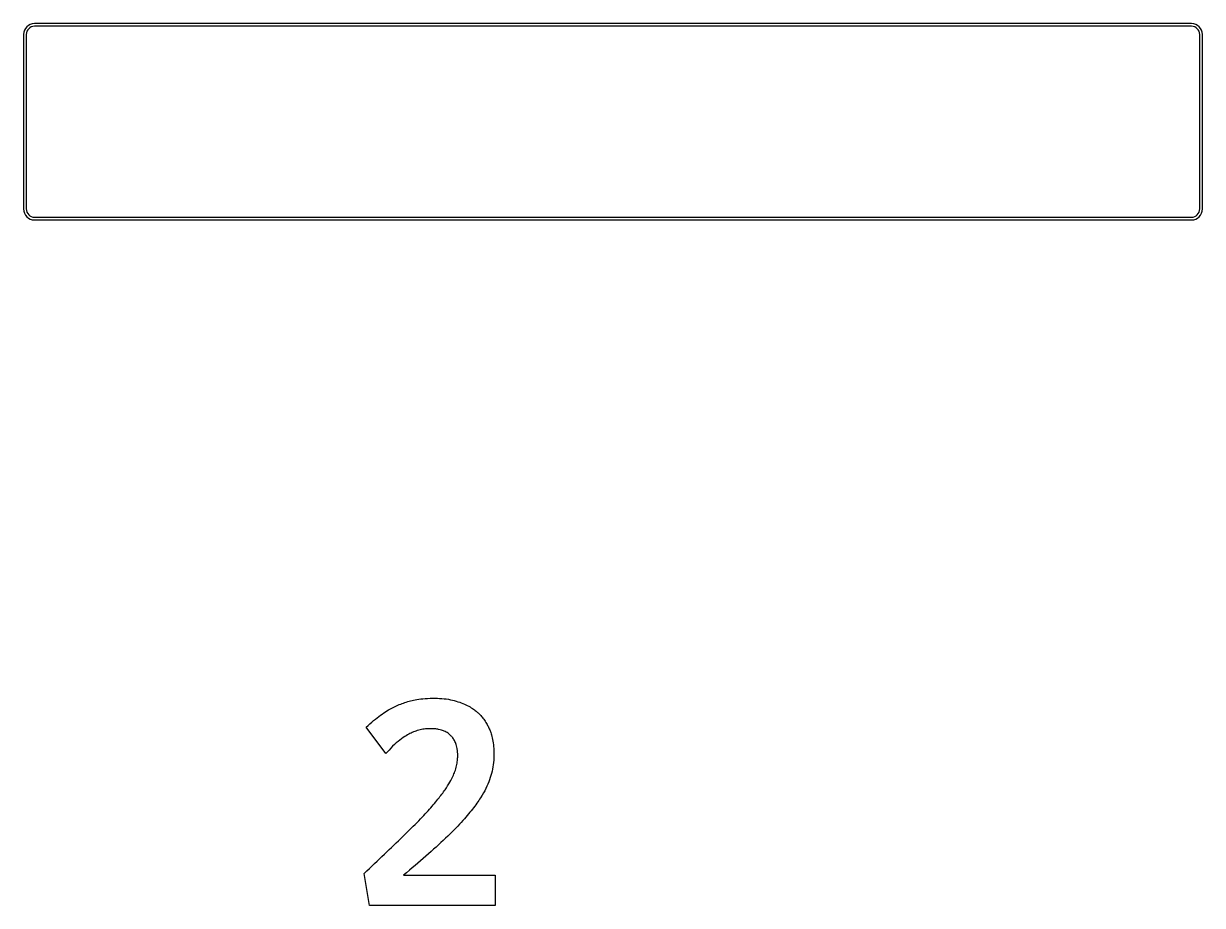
# Model space of a CAD drawing. Extents: x 10268197 to 10269179, y 2141503 to 2142677.
# Drawn here: x 10268364.61 to 10268373.61, y 2142492.88 to 2142499.62 of the extents above; entities that cross this region are included whole.
import ezdxf

# ---------------------------------------------------------------- set-up
doc = ezdxf.new("R2010")
doc.units = 0
doc.layers.add('GSOutline', color=7, linetype='Continuous')

msp = doc.modelspace()

# ---------------------------------------------------------------- linework, layer by layer
at = {"layer": 'GSOutline'}
for p, q in [((10268373.5303, 2142499.6192), (10268364.6969, 2142499.6192)), ((10268373.5303, 2142499.5983), (10268364.6969, 2142499.5983)), ((10268364.6136, 2142499.5358), (10268364.6136, 2142498.2025)), ((10268364.6344, 2142499.5358), (10268364.6344, 2142498.2025)), ((10268373.5928, 2142498.2025), (10268373.5928, 2142499.5358)), ((10268373.6136, 2142498.2025), (10268373.6136, 2142499.5358)), ((10268364.6969, 2142498.14), (10268373.5303, 2142498.14)), ((10268364.6969, 2142498.1192), (10268373.5303, 2142498.1192))]:
    msp.add_line(p, q, dxfattribs=at)
for points in [[(10268367.3801, 2142494.0436), (10268367.229, 2142494.2431)], [(10268367.2534, 2142492.8818), (10268367.2144, 2142493.1263)], [(10268367.5137, 2142493.1128), (10268368.2144, 2142493.1128), (10268368.2144, 2142492.8818), (10268367.2534, 2142492.8818)]]:
    msp.add_lwpolyline(points, dxfattribs=at)
for centre, radius, start, end in [((10268364.6969, 2142499.5358), 0.0833, 90, 180), ((10268364.6969, 2142499.5358), 0.0625, 90, 180), ((10268373.5303, 2142499.5358), 0.0833, 0, 90), ((10268373.5303, 2142499.5358), 0.0625, 0, 90), ((10268364.6969, 2142498.2025), 0.0833, 180, 270), ((10268364.6969, 2142498.2025), 0.0625, 180, 270), ((10268373.5303, 2142498.2025), 0.0833, 270, 0), ((10268373.5303, 2142498.2025), 0.0625, 270, 0)]:
    msp.add_arc(centre, radius, start, end, dxfattribs=at)
for points in [[(10268367.229, 2142494.2431), (10268367.2489, 2142494.2614), (10268367.2874, 2142494.2968), (10268367.3386, 2142494.336), (10268367.389, 2142494.3699), (10268367.4299, 2142494.393), (10268367.4718, 2142494.4122), (10268367.5138, 2142494.4288), (10268367.5571, 2142494.4422), (10268367.6014, 2142494.4521), (10268367.6594, 2142494.4622), (10268367.707, 2142494.4639), (10268367.7431, 2142494.4651)], [(10268367.7431, 2142494.4651), (10268367.7601, 2142494.4648), (10268367.809, 2142494.4638), (10268367.8727, 2142494.4547), (10268367.9322, 2142494.4386), (10268367.9798, 2142494.421), (10268368.0237, 2142494.3983), (10268368.0576, 2142494.3744), (10268368.0785, 2142494.357), (10268368.0982, 2142494.3385), (10268368.1208, 2142494.3133), (10268368.1444, 2142494.2798), (10268368.1609, 2142494.2494), (10268368.1724, 2142494.2236), (10268368.1828, 2142494.1962), (10268368.1953, 2142494.1519), (10268368.2037, 2142494.0963), (10268368.2046, 2142494.0554), (10268368.2049, 2142494.0382)], [(10268367.7244, 2142494.2321), (10268367.7163, 2142494.232), (10268367.6924, 2142494.2316), (10268367.6531, 2142494.2265), (10268367.6078, 2142494.2146), (10268367.5718, 2142494.1997), (10268367.5369, 2142494.1808), (10268367.4865, 2142494.1476), (10268367.4315, 2142494.0999), (10268367.3936, 2142494.0585), (10268367.3801, 2142494.0436)], [(10268367.9284, 2142494.0281), (10268367.9283, 2142494.0348), (10268367.9279, 2142494.0546), (10268367.9241, 2142494.0807), (10268367.9186, 2142494.1029), (10268367.9137, 2142494.1182), (10268367.9078, 2142494.1327), (10268367.899, 2142494.1492), (10268367.8903, 2142494.1619), (10268367.8825, 2142494.1715), (10268367.8741, 2142494.1806), (10268367.8624, 2142494.1912), (10268367.8465, 2142494.2024), (10268367.8319, 2142494.2103), (10268367.8193, 2142494.2159), (10268367.8058, 2142494.2211), (10268367.7832, 2142494.2274), (10268367.7546, 2142494.2315), (10268367.7334, 2142494.232), (10268367.7244, 2142494.2321)], [(10268367.2144, 2142493.1263), (10268367.2682, 2142493.1779), (10268367.3696, 2142493.2749), (10268367.5131, 2142493.4115), (10268367.6368, 2142493.5335), (10268367.7251, 2142493.6295), (10268367.797, 2142493.7164), (10268367.8438, 2142493.7817), (10268367.877, 2142493.839), (10268367.8958, 2142493.8769), (10268367.9106, 2142493.9143), (10268367.9226, 2142493.9598), (10268367.9278, 2142493.9979), (10268367.9283, 2142494.0206), (10268367.9284, 2142494.0281)], [(10268368.2049, 2142494.0382), (10268368.2045, 2142494.0217), (10268368.2033, 2142493.9722), (10268368.1915, 2142493.9067), (10268368.172, 2142493.8426), (10268368.1445, 2142493.7752), (10268368.1058, 2142493.7076), (10268368.0435, 2142493.6184), (10268367.9616, 2142493.5206), (10268367.8396, 2142493.3972), (10268367.688, 2142493.2594), (10268367.5749, 2142493.1643), (10268367.5137, 2142493.1128)]]:
    msp.add_open_spline(points, degree=3, dxfattribs=at)

doc.saveas('drawing.dxf')
